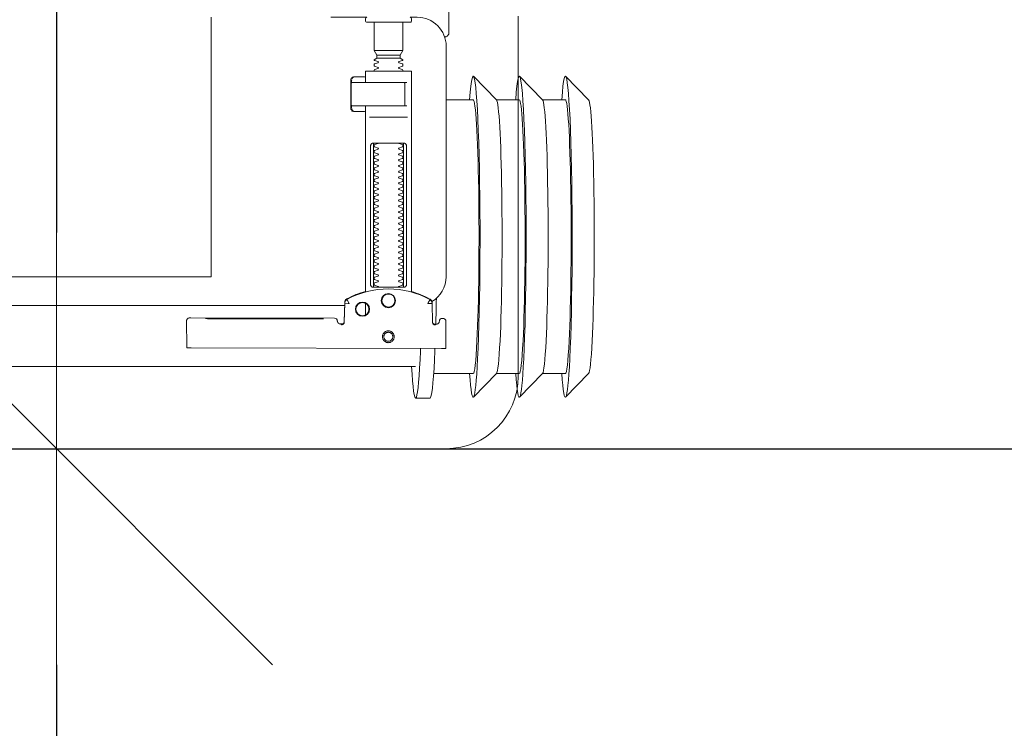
# Model space of a CAD drawing. Header units: millimetres. Extents: x 23192 to 177760, y -399809 to -79279.
# Tile 434 of 656: x 60900 to 60934, y -195425 to -195400. Entities that reach past the tile are written whole.
import ezdxf

# ---------------------------------------------------------------- set-up
doc = ezdxf.new("R2010")
doc.units = ezdxf.units.MM
doc.linetypes.add('HIDDEN2', pattern=[4.7625, 3.175, -1.5875])
doc.layers.get('0').update_dxf_attribs({"lineweight": 0})
for name, color, linetype, lineweight in [('!! 0_ Istn-sciany', 3, 'Continuous', 30), ('!! wymiary osi', 250, 'Continuous', 9), ('Dimension (ISO)', 7, 'Continuous', 25)]:
    doc.layers.add(name, color=color, linetype=linetype, lineweight=lineweight)
doc.layers.add('!! 2_WYBURZENIA DO REMONTU', color=7, linetype='Continuous', lineweight=0, true_color=0x4d4d4d, plot=False)
doc.layers.add('!!_@ wypos sanit nd', color=7, linetype='Continuous', lineweight=0, plot=False)
doc.styles.add('Note Text (ISO)', font='tahoma.ttf')
doc.styles.add('TXT', font='simplex.shx')
doc.dimstyles.new('Default (ISO)', dxfattribs={"dimscale": 5, "dimtxt": 5, "dimasz": 5, "dimexe": 3.175, "dimexo": 0, "dimgap": 0.762, "dimtad": 1, "dimdec": 0, "dimrnd": 1e-08, "dimzin": 0, "dimtxsty": 'Note Text (ISO)', "dimcen": 0.09, "dimdle": 10, "dimclrd": 256, "dimclre": 256, "dimclrt": 256, "dimazin": 0, "dimtfac": 0.70104, "dimtmove": 0, "dimatfit": 3, "dimfxl": 1, "dimtolj": 1, "dimtzin": 0, "dimlwd": -1, "dimlwe": -1, "dimarcsym": 0})
doc.dimstyles.new('DIM50', dxfattribs={"dimscale": 5, "dimtxt": 2.5, "dimasz": 1.5, "dimexe": 0, "dimexo": 0, "dimgap": 0.5, "dimtad": 1, "dimdec": 4, "dimrnd": 0.5, "dimdsep": 46, "dimtxsty": 'TXT', "dimblk1": 'TICK1', "dimblk2": 'TICK1', "dimsah": 1, "dimcen": 0, "dimse1": 1, "dimse2": 1, "dimclrd": 1, "dimclre": 7, "dimclrt": 9, "dimadec": 0, "dimazin": 0, "dimtfac": 1, "dimtdec": 4, "dimtmove": 2, "dimatfit": 3, "dimldrblk": 'TICK1', "dimfxl": 1, "dimtolj": 1, "dimarcsym": 0})

# ---------------------------------------------------------------- blocks, each defined once
blk = doc.blocks.new('A$C351F644B')
for p, q in [((22.5, 15), (22.5, 2.5)), ((20, 0), (-20, 0))]:
    blk.add_line(p, q)
blk.add_arc((20, 2.5), 2.5, 270, 0)
blk = doc.blocks.new('A$Cff2eaf8b')
for points in [[(-0.24945, 0.09108), (-0.24147, 0.09927)], [(-0.24136, 0.09113), (-0.23342, 0.09113), (-0.22548, 0.09927)], [(-0.22538, 0.09113), (-0.21743, 0.09113), (-0.2095, 0.09927)], [(-0.18941, 0.09963), (-0.19441, 0.09963)], [(-0.19567, 0.09113), (-0.20939, 0.09113)], [(-0.18941, 0.08863), (-0.04454, 0.08863), (-0.04035, 0.08853), (-0.03617, 0.08824), (-0.032, 0.08775), (-0.02786, 0.08707), (-0.02376, 0.08619), (-0.0197, 0.08513), (-0.0157, 0.08388), (-0.01176, 0.08244), (-0.00789, 0.08082), (-0.0041, 0.07902), (-0.0004, 0.07705), (0.0032, 0.0749), (0.0067, 0.0726), (0.01009, 0.07012), (0.01337, 0.0675)], [(-0.19839, 0.08237), (-0.11148, 0.08219)], [(-0.19594, 0.07411), (-0.19609, 0.07411), (-0.19639, 0.07411), (-0.19593, 0.07402), (-0.19578, 0.07396), (-0.19564, 0.07387), (-0.19551, 0.07376), (-0.1954, 0.07363), (-0.19532, 0.07349), (-0.19526, 0.07333), (-0.19523, 0.07317)], [(-0.16479, 0.06647), (-0.16466, 0.07302), (-0.16465, 0.07318), (-0.16461, 0.07333), (-0.16454, 0.07348), (-0.16445, 0.07361), (-0.16435, 0.07373), (-0.16422, 0.07383), (-0.16409, 0.07391), (-0.16394, 0.07396), (-0.16349, 0.07404), (-0.1638, 0.07405), (-0.16395, 0.07405)], [(-0.12195, 0.07209), (-0.15195, 0.07215)], [(-0.15195, 0.07205), (-0.12195, 0.07199)], [(-0.172, 0.07079), (-0.172, 0.06674)], [(0.16493, 0.0675), (-0.16477, 0.0675)], [(-0.172, 0.06279), (-0.172, -0.00182)], [(-0.1852, 0.06018), (-0.1852, 0.01218)], [(-0.1748, 0.01218), (-0.1748, 0.06018)], [(-0.11847, -0.0325), (-0.11847, 0.0575), (0.11153, 0.0575), (0.11153, -0.0325)], [(-0.17342, 0.00218), (-0.18659, 0.00218)], [(-0.172, 0.00012), (-0.17167, 0.00018), (-0.1682, 0.00018), (-0.1681, 0.00018), (-0.16799, 0.00016), (-0.16789, 0.00007), (-0.16779, 0.00006), (-0.16762, 0.00005), (-0.16752, 0.00005), (-0.16741, 0.00003), (-0.1673, -0.00004), (-0.16725, -0.00018), (-0.16725, -0.00044), (-0.16711, -0.00046), (-0.16701, -0.0005), (-0.16693, -0.00056), (-0.16688, -0.0007), (-0.16688, -0.01094), (-0.16692, -0.01107), (-0.16701, -0.01115), (-0.16725, -0.0112), (-0.16725, -0.01147), (-0.16728, -0.01157), (-0.16735, -0.01164), (-0.16746, -0.01168), (-0.16762, -0.01169), (-0.16775, -0.0117), (-0.16789, -0.01172), (-0.16797, -0.01179), (-0.16807, -0.01182), (-0.1682, -0.01182), (-0.17167, -0.01182), (-0.172, -0.01177)], [(-0.16829, 0.00017), (-0.16772, 0.00003), (-0.16738, -0.00042)], [(-0.18633, -0.00182), (-0.17526, -0.00182), (-0.17367, -0.00182)], [(-0.16723, -0.00083), (-0.16714, -0.00136), (-0.16713, -0.00163)], [(-0.24945, -0.00383), (-0.24147, -0.01202)], [(-0.24136, -0.00387), (-0.23342, -0.00387), (-0.22548, -0.01202)], [(-0.22538, -0.00387), (-0.21743, -0.00387), (-0.2095, -0.01202)], [(-0.2, -0.00387), (-0.20939, -0.00387)], [(-0.18633, -0.00982), (-0.18551, -0.00982), (-0.18567, -0.00972), (-0.1857, -0.00962)], [(-0.16713, -0.01002), (-0.16714, -0.01028), (-0.16723, -0.01081)], [(-0.16738, -0.01122), (-0.16772, -0.01167), (-0.16829, -0.01182)], [(-0.1841, -0.0183), (-0.1759, -0.0183)], [(-0.1759, -0.01936), (-0.1841, -0.01936)], [(-0.175, -0.02092), (-0.185, -0.02092)], [(-0.20099, -0.02721), (-0.20099, -0.0722)], [(-0.20001, -0.0258), (-0.19988, -0.02576), (-0.19976, -0.02573), (-0.19963, -0.02571), (-0.19948, -0.02571)]]:
    blk.add_lwpolyline(points)
for points in [[(-0.19989, 0.08236), (-0.19995, 0.07336, 0.009369), (-0.19994, 0.07293), (-0.19992, 0.07276), (-0.19986, 0.07259), (-0.19979, 0.07243), (-0.19968, 0.07229), (-0.19955, 0.07217), (-0.19941, 0.07208), (-0.19924, 0.07201), (-0.19908, 0.07197), (-0.19895, 0.07196), (-0.1988, 0.07196)], [(-0.16413, 0.07389), (-0.16324, 0.07389), (-0.16303, 0.07386), (-0.16283, 0.0738), (-0.16264, 0.07369), (-0.16249, 0.07354), (-0.16237, 0.07337), (-0.16228, 0.07317), (-0.16225, 0.07297, 0.002299), (-0.16224, 0.07285, 0.40455), (-0.16124, 0.07188), (-0.11145, 0.07178), (-0.11127, 0.07178), (-0.11111, 0.07178), (-0.111, 0.07178), (-0.11083, 0.07179), (-0.11065, 0.07183), (-0.11049, 0.0719), (-0.11033, 0.072), (-0.1102, 0.07212), (-0.11009, 0.07227), (-0.11001, 0.07243), (-0.10996, 0.07261), (-0.10995, 0.07279), (-0.10997, 0.08178), (-0.10998, 0.08217)], [(-0.19576, 0.07395), (-0.19665, 0.07395, 0.282591), (-0.19754, 0.0734), (-0.19758, 0.07331), (-0.19761, 0.0732), (-0.19763, 0.07311), (-0.19764, 0.07296, -0.415352), (-0.19865, 0.07196)], [(-0.19623, 0.07426), (-0.19588, 0.0742), (-0.19555, 0.07399), (-0.19533, 0.07367), (-0.19523, 0.07332), (-0.19513, 0.06676), (-0.19513, 0.0667, 0.265347), (-0.19435, 0.06544, 0.125711), (-0.17997, 0.06173, 0.125711), (-0.16558, 0.06538, 0.26954), (-0.1648, 0.06667), (-0.16467, 0.07322), (-0.16464, 0.07344), (-0.16456, 0.07365), (-0.16444, 0.07383), (-0.16428, 0.07399), (-0.1641, 0.0741), (-0.16389, 0.07417), (-0.16368, 0.0742)], [(-0.15993, -0.0325), (-0.17249, -0.0325, 0.405519), (-0.172, -0.032), (-0.172, -0.0313, 0.414214), (-0.1725, -0.0308), (-0.1875, -0.0308, 0.414214), (-0.188, -0.0313), (-0.188, -0.032, 0.405519), (-0.18751, -0.0325), (-0.19, -0.0325, -0.414214), (-0.2, -0.0225), (-0.2, 0.0575, -0.266001), (-0.19506, 0.06612)], [(-0.19513, 0.06651), (-0.19511, 0.06632), (-0.19509, 0.06622), (-0.19506, 0.06612), (-0.19503, 0.06602), (-0.19498, 0.06592), (-0.19493, 0.06582), (-0.19488, 0.06573), (-0.19482, 0.06564), (-0.19475, 0.06556), (-0.19468, 0.06548), (-0.1946, 0.06541), (-0.19452, 0.06535), (-0.19443, 0.06529), (-0.19434, 0.06524), (-0.19358, 0.06483), (-0.19281, 0.06445), (-0.19203, 0.0641), (-0.19125, 0.06376), (-0.19045, 0.06345), (-0.18964, 0.06316), (-0.18882, 0.06289), (-0.188, 0.06265), (-0.188, -0.01362, 0.414214), (-0.1878, -0.01382), (-0.17545, -0.01382), (-0.1722, -0.01382, 0.414214), (-0.172, -0.01362), (-0.172, -0.00982)], [(-0.172, 0.0626), (-0.17117, 0.06284), (-0.17034, 0.0631), (-0.16952, 0.06339), (-0.16872, 0.0637), (-0.16792, 0.06404), (-0.16713, 0.06439), (-0.16635, 0.06477), (-0.16558, 0.06518), (-0.16557, 0.06518, 0.269546), (-0.16479, 0.06647)], [(-0.18353, 0.01118, 0.182836), (-0.18364, 0.01127), (-0.18485, 0.01168, 0.050055), (-0.185, 0.01194), (-0.185, 0.01222, 0.050055), (-0.18485, 0.01248), (-0.18364, 0.01289, 0.719897), (-0.18364, 0.01327), (-0.18485, 0.01368, 0.050055), (-0.185, 0.01394), (-0.185, 0.01422, 0.050055), (-0.18485, 0.01448), (-0.18364, 0.01489, 0.719897), (-0.18364, 0.01527), (-0.18485, 0.01568, 0.050055), (-0.185, 0.01594), (-0.185, 0.01622, 0.050055), (-0.18485, 0.01648), (-0.18364, 0.01689, 0.719897), (-0.18364, 0.01727), (-0.18485, 0.01768, 0.050055), (-0.185, 0.01794), (-0.185, 0.01822, 0.050055), (-0.18485, 0.01848), (-0.18364, 0.01889, 0.719897), (-0.18364, 0.01927), (-0.18485, 0.01968, 0.050055), (-0.185, 0.01994), (-0.185, 0.02022, 0.050055), (-0.18485, 0.02048), (-0.18364, 0.02089, 0.719897), (-0.18364, 0.02127), (-0.18485, 0.02168, 0.050055), (-0.185, 0.02194), (-0.185, 0.02222, 0.050055), (-0.18485, 0.02248), (-0.18364, 0.02289, 0.719897), (-0.18364, 0.02327), (-0.18485, 0.02368, 0.050055), (-0.185, 0.02394), (-0.185, 0.02422, 0.050055), (-0.18485, 0.02448), (-0.18364, 0.02489, 0.719897), (-0.18364, 0.02527), (-0.18485, 0.02568, 0.050055), (-0.185, 0.02594), (-0.185, 0.02622, 0.050055), (-0.18485, 0.02648), (-0.18364, 0.02689, 0.719897), (-0.18364, 0.02727), (-0.18485, 0.02768, 0.050055), (-0.185, 0.02794), (-0.185, 0.02822, 0.050055), (-0.18485, 0.02848), (-0.18364, 0.02889, 0.719897), (-0.18364, 0.02927), (-0.18485, 0.02968, 0.050055), (-0.185, 0.02994), (-0.185, 0.03022, 0.050055), (-0.18485, 0.03048), (-0.18364, 0.03089, 0.719897), (-0.18364, 0.03127), (-0.18485, 0.03168, 0.050055), (-0.185, 0.03194), (-0.185, 0.03222, 0.050055), (-0.18485, 0.03248), (-0.18364, 0.03289, 0.719897), (-0.18364, 0.03327), (-0.18485, 0.03368, 0.050055), (-0.185, 0.03394), (-0.185, 0.03422, 0.050055), (-0.18485, 0.03448), (-0.18364, 0.03489, 0.719897), (-0.18364, 0.03527), (-0.18485, 0.03568, 0.050055), (-0.185, 0.03594), (-0.185, 0.03622, 0.050055), (-0.18485, 0.03648), (-0.18364, 0.03689, 0.719897), (-0.18364, 0.03727), (-0.18485, 0.03768, 0.050055), (-0.185, 0.03794), (-0.185, 0.03822, 0.050055), (-0.18485, 0.03848), (-0.18364, 0.03889, 0.719897), (-0.18364, 0.03927), (-0.18485, 0.03968, 0.050055), (-0.185, 0.03994), (-0.185, 0.04022, 0.050055), (-0.18485, 0.04048), (-0.18364, 0.04089, 0.719897), (-0.18364, 0.04127), (-0.18485, 0.04168, 0.050055), (-0.185, 0.04194), (-0.185, 0.04222, 0.050055), (-0.18485, 0.04248), (-0.18364, 0.04289, 0.719897), (-0.18364, 0.04327), (-0.18485, 0.04368, 0.050055), (-0.185, 0.04394), (-0.185, 0.04422, 0.050055), (-0.18485, 0.04448), (-0.18364, 0.04489, 0.719897), (-0.18364, 0.04527), (-0.18485, 0.04568, 0.050055), (-0.185, 0.04594), (-0.185, 0.04622, 0.050055), (-0.18485, 0.04648), (-0.18364, 0.04689, 0.719897), (-0.18364, 0.04727), (-0.18485, 0.04768, 0.050055), (-0.185, 0.04794), (-0.185, 0.04822, 0.050055), (-0.18485, 0.04848), (-0.18364, 0.04889, 0.719897), (-0.18364, 0.04927), (-0.18485, 0.04968, 0.050055), (-0.185, 0.04994), (-0.185, 0.05022, 0.050055), (-0.18485, 0.05048), (-0.18364, 0.05089, 0.719897), (-0.18364, 0.05127), (-0.18485, 0.05168, 0.050055), (-0.185, 0.05194), (-0.185, 0.05222, 0.050055), (-0.18485, 0.05248), (-0.18364, 0.05289, 0.719897), (-0.18364, 0.05327), (-0.18485, 0.05368, 0.050055), (-0.185, 0.05394), (-0.185, 0.05422, 0.050055), (-0.18485, 0.05448), (-0.18364, 0.05489, 0.719897), (-0.18364, 0.05527), (-0.18485, 0.05568, 0.050055), (-0.185, 0.05594), (-0.185, 0.05622, 0.050055), (-0.18485, 0.05648), (-0.18364, 0.05689, 0.719897), (-0.18364, 0.05727), (-0.18485, 0.05768, 0.050055), (-0.185, 0.05794), (-0.185, 0.05822, 0.050055), (-0.18485, 0.05848), (-0.18364, 0.05889, 0.719897), (-0.18364, 0.05927), (-0.18485, 0.05968, 0.050055), (-0.185, 0.05994), (-0.185, 0.06022, 0.050055), (-0.18485, 0.06048), (-0.18364, 0.06089, 0.474594), (-0.18353, 0.06118)], [(-0.17647, 0.06118, 0.474594), (-0.17636, 0.06089), (-0.17515, 0.06048, 0.050055), (-0.175, 0.06022), (-0.175, 0.05994, 0.050055), (-0.17515, 0.05968), (-0.17636, 0.05927, 0.719897), (-0.17636, 0.05889), (-0.17515, 0.05848, 0.050055), (-0.175, 0.05822), (-0.175, 0.05794, 0.050055), (-0.17515, 0.05768), (-0.17636, 0.05727, 0.719897), (-0.17636, 0.05689), (-0.17515, 0.05648, 0.050055), (-0.175, 0.05622), (-0.175, 0.05594, 0.050055), (-0.17515, 0.05568), (-0.17636, 0.05527, 0.719897), (-0.17636, 0.05489), (-0.17515, 0.05448, 0.050055), (-0.175, 0.05422), (-0.175, 0.05394, 0.050055), (-0.17515, 0.05368), (-0.17636, 0.05327, 0.719897), (-0.17636, 0.05289), (-0.17515, 0.05248, 0.050055), (-0.175, 0.05222), (-0.175, 0.05194, 0.050055), (-0.17515, 0.05168), (-0.17636, 0.05127, 0.719897), (-0.17636, 0.05089), (-0.17515, 0.05048, 0.050055), (-0.175, 0.05022), (-0.175, 0.04994, 0.050055), (-0.17515, 0.04968), (-0.17636, 0.04927, 0.719897), (-0.17636, 0.04889), (-0.17515, 0.04848, 0.050055), (-0.175, 0.04822), (-0.175, 0.04794, 0.050055), (-0.17515, 0.04768), (-0.17636, 0.04727, 0.719897), (-0.17636, 0.04689), (-0.17515, 0.04648, 0.050055), (-0.175, 0.04622), (-0.175, 0.04594, 0.050055), (-0.17515, 0.04568), (-0.17636, 0.04527, 0.719897), (-0.17636, 0.04489), (-0.17515, 0.04448, 0.050055), (-0.175, 0.04422), (-0.175, 0.04394, 0.050055), (-0.17515, 0.04368), (-0.17636, 0.04327, 0.719897), (-0.17636, 0.04289), (-0.17515, 0.04248, 0.050055), (-0.175, 0.04222), (-0.175, 0.04194, 0.050055), (-0.17515, 0.04168), (-0.17636, 0.04127, 0.719897), (-0.17636, 0.04089), (-0.17515, 0.04048, 0.050055), (-0.175, 0.04022), (-0.175, 0.03994, 0.050055), (-0.17515, 0.03968), (-0.17636, 0.03927, 0.719897), (-0.17636, 0.03889), (-0.17515, 0.03848, 0.050055), (-0.175, 0.03822), (-0.175, 0.03794, 0.050055), (-0.17515, 0.03768), (-0.17636, 0.03727, 0.719897), (-0.17636, 0.03689), (-0.17515, 0.03648, 0.050055), (-0.175, 0.03622), (-0.175, 0.03594, 0.050055), (-0.17515, 0.03568), (-0.17636, 0.03527, 0.719897), (-0.17636, 0.03489), (-0.17515, 0.03448, 0.050055), (-0.175, 0.03422), (-0.175, 0.03394, 0.050055), (-0.17515, 0.03368), (-0.17636, 0.03327, 0.719897), (-0.17636, 0.03289), (-0.17515, 0.03248, 0.050055), (-0.175, 0.03222), (-0.175, 0.03194, 0.050055), (-0.17515, 0.03168), (-0.17636, 0.03127, 0.719897), (-0.17636, 0.03089), (-0.17515, 0.03048, 0.050055), (-0.175, 0.03022), (-0.175, 0.02994, 0.050055), (-0.17515, 0.02968), (-0.17636, 0.02927, 0.719897), (-0.17636, 0.02889), (-0.17515, 0.02848, 0.050055), (-0.175, 0.02822), (-0.175, 0.02794, 0.050055), (-0.17515, 0.02768), (-0.17636, 0.02727, 0.719897), (-0.17636, 0.02689), (-0.17515, 0.02648, 0.050055), (-0.175, 0.02622), (-0.175, 0.02594, 0.050055), (-0.17515, 0.02568), (-0.17636, 0.02527, 0.719897), (-0.17636, 0.02489), (-0.17515, 0.02448, 0.050055), (-0.175, 0.02422), (-0.175, 0.02394, 0.050055), (-0.17515, 0.02368), (-0.17636, 0.02327, 0.719897), (-0.17636, 0.02289), (-0.17515, 0.02248, 0.050055), (-0.175, 0.02222), (-0.175, 0.02194, 0.050055), (-0.17515, 0.02168), (-0.17636, 0.02127, 0.719897), (-0.17636, 0.02089), (-0.17515, 0.02048, 0.050055), (-0.175, 0.02022), (-0.175, 0.01994, 0.050055), (-0.17515, 0.01968), (-0.17636, 0.01927, 0.719897), (-0.17636, 0.01889), (-0.17515, 0.01848, 0.050055), (-0.175, 0.01822), (-0.175, 0.01794, 0.050055), (-0.17515, 0.01768), (-0.17636, 0.01727, 0.719897), (-0.17636, 0.01689), (-0.17515, 0.01648, 0.050055), (-0.175, 0.01622), (-0.175, 0.01594, 0.050055), (-0.17515, 0.01568), (-0.17636, 0.01527, 0.719897), (-0.17636, 0.01489), (-0.17515, 0.01448, 0.050055), (-0.175, 0.01422), (-0.175, 0.01394, 0.050055), (-0.17515, 0.01368), (-0.17636, 0.01327, 0.719897), (-0.17636, 0.01289), (-0.17515, 0.01248, 0.050055), (-0.175, 0.01222), (-0.175, 0.01194, 0.050055), (-0.17515, 0.01168), (-0.17636, 0.01127, 0.182836), (-0.17647, 0.01118)], [(-0.1857, -0.00202), (-0.1857, -0.00962), (-0.1857, -0.00202), (-0.18567, -0.00192), (-0.18559, -0.00184), (-0.17696, -0.00182), (-0.16725, -0.00182, -0.414214), (-0.16705, -0.00202), (-0.16705, -0.00962, -0.414214), (-0.16725, -0.00982), (-0.18543, -0.00982), (-0.18553, -0.00978), (-0.1856, -0.00962)], [(-0.185, -0.01382), (-0.185, -0.01406, -0.050055), (-0.18485, -0.01432), (-0.18364, -0.01473, -0.719897), (-0.18364, -0.01511), (-0.18485, -0.01552, -0.050055), (-0.185, -0.01578), (-0.185, -0.01606, -0.050055), (-0.18485, -0.01632), (-0.18364, -0.01673, -0.719897), (-0.18364, -0.01711), (-0.18485, -0.01752, -0.050055), (-0.185, -0.01778), (-0.1841, -0.0183), (-0.1841, -0.01936), (-0.185, -0.02092), (-0.185, -0.0308)], [(-0.175, -0.01382), (-0.175, -0.01406, 0.050055), (-0.17515, -0.01432), (-0.17636, -0.01473, 0.719897), (-0.17636, -0.01511), (-0.17515, -0.01552, 0.050055), (-0.175, -0.01578), (-0.175, -0.01606, 0.050055), (-0.17515, -0.01632), (-0.17636, -0.01673, 0.719897), (-0.17636, -0.01711), (-0.17515, -0.01752, 0.050055), (-0.175, -0.01778), (-0.1759, -0.0183), (-0.1759, -0.01936), (-0.175, -0.02092), (-0.175, -0.0308)], [(-0.20011, -0.02584, 0.091301), (-0.20056, -0.02614, 0.198909), (-0.20099, -0.02721)], [(-0.19945, -0.02578, 0.170835), (-0.20011, -0.02584)]]:
    blk.add_lwpolyline(points, format="xyb")
for points in [[(-0.17994, 0.08038), (-0.17974, 0.08037), (-0.17954, 0.08034), (-0.17935, 0.08029), (-0.17916, 0.08022), (-0.17897, 0.08013), (-0.1788, 0.08003), (-0.17864, 0.07991), (-0.17849, 0.07978), (-0.17836, 0.07963), (-0.17824, 0.07947), (-0.17814, 0.07929), (-0.17805, 0.07911), (-0.17798, 0.07892), (-0.17793, 0.07873), (-0.17791, 0.07853), (-0.1779, 0.07833), (-0.17791, 0.07813), (-0.17794, 0.07793), (-0.17799, 0.07773), (-0.17805, 0.07754), (-0.17814, 0.07736), (-0.17824, 0.07719), (-0.17836, 0.07703), (-0.1785, 0.07688), (-0.17865, 0.07675), (-0.17881, 0.07663), (-0.17898, 0.07652), (-0.17916, 0.07644), (-0.17935, 0.07637), (-0.17955, 0.07632), (-0.17975, 0.07629), (-0.17995, 0.07628), (-0.18015, 0.07629), (-0.18035, 0.07632), (-0.18054, 0.07637), (-0.18073, 0.07644), (-0.18091, 0.07653), (-0.18109, 0.07663), (-0.18125, 0.07675), (-0.18139, 0.07689), (-0.18153, 0.07704), (-0.18165, 0.0772), (-0.18175, 0.07737), (-0.18184, 0.07755), (-0.1819, 0.07774), (-0.18195, 0.07794), (-0.18198, 0.07813), (-0.18199, 0.07834), (-0.18198, 0.07854), (-0.18195, 0.07873), (-0.1819, 0.07893), (-0.18183, 0.07912), (-0.18175, 0.0793), (-0.18164, 0.07947), (-0.18152, 0.07963), (-0.18139, 0.07978), (-0.18124, 0.07992), (-0.18108, 0.08004), (-0.18091, 0.08014), (-0.18072, 0.08022), (-0.18053, 0.08029), (-0.18034, 0.08034), (-0.18014, 0.08037)], [(-0.17994, 0.07987), (-0.17979, 0.07987), (-0.17964, 0.07984), (-0.17949, 0.07981), (-0.17935, 0.07976), (-0.17921, 0.07969), (-0.17908, 0.07961), (-0.17896, 0.07952), (-0.17885, 0.07942), (-0.17874, 0.07931), (-0.17865, 0.07918), (-0.17858, 0.07905), (-0.17851, 0.07892), (-0.17846, 0.07877), (-0.17842, 0.07862), (-0.1784, 0.07847), (-0.17839, 0.07832), (-0.1784, 0.07817), (-0.17842, 0.07802), (-0.17846, 0.07787), (-0.17851, 0.07773), (-0.17858, 0.07759), (-0.17866, 0.07746), (-0.17875, 0.07734), (-0.17885, 0.07723), (-0.17896, 0.07712), (-0.17909, 0.07703), (-0.17922, 0.07696), (-0.17935, 0.07689), (-0.1795, 0.07684), (-0.17964, 0.0768), (-0.1798, 0.07678), (-0.17995, 0.07677), (-0.1801, 0.07678), (-0.18025, 0.07681), (-0.1804, 0.07684), (-0.18054, 0.07689), (-0.18068, 0.07696), (-0.18081, 0.07704), (-0.18093, 0.07713), (-0.18104, 0.07723), (-0.18114, 0.07734), (-0.18123, 0.07747), (-0.18131, 0.0776), (-0.18138, 0.07773), (-0.18143, 0.07788), (-0.18146, 0.07803), (-0.18149, 0.07818), (-0.18149, 0.07833), (-0.18149, 0.07848), (-0.18146, 0.07863), (-0.18143, 0.07878), (-0.18137, 0.07892), (-0.18131, 0.07906), (-0.18123, 0.07919), (-0.18114, 0.07931), (-0.18104, 0.07942), (-0.18092, 0.07952), (-0.1808, 0.07962), (-0.18067, 0.07969), (-0.18053, 0.07976), (-0.18039, 0.07981), (-0.18024, 0.07985), (-0.18009, 0.07987)], [(-0.17471, 0.06118), (-0.17462, 0.06118), (-0.17454, 0.06117), (-0.17445, 0.06115), (-0.17437, 0.06113), (-0.17428, 0.06109), (-0.1742, 0.06105), (-0.17413, 0.061), (-0.17406, 0.06095), (-0.174, 0.06088), (-0.17394, 0.06081), (-0.17389, 0.06072), (-0.17384, 0.06062), (-0.17381, 0.06052), (-0.17378, 0.06041), (-0.17376, 0.06029), (-0.17376, 0.06018), (-0.17376, 0.01218), (-0.17376, 0.01206), (-0.17378, 0.01195), (-0.17381, 0.01184), (-0.17384, 0.01173), (-0.17389, 0.01164), (-0.17394, 0.01155), (-0.174, 0.01148), (-0.17406, 0.01141), (-0.17413, 0.01135), (-0.1742, 0.01131), (-0.17428, 0.01126), (-0.17437, 0.01123), (-0.17445, 0.01121), (-0.17454, 0.01119), (-0.17462, 0.01118), (-0.17471, 0.01118), (-0.18529, 0.01118), (-0.18538, 0.01118), (-0.18547, 0.01119), (-0.18555, 0.01121), (-0.18564, 0.01123), (-0.18572, 0.01126), (-0.1858, 0.01131), (-0.18587, 0.01135), (-0.18594, 0.01141), (-0.18601, 0.01148), (-0.18606, 0.01155), (-0.18612, 0.01164), (-0.18616, 0.01173), (-0.1862, 0.01184), (-0.18623, 0.01195), (-0.18624, 0.01206), (-0.18625, 0.01218), (-0.18625, 0.06018), (-0.18624, 0.06029), (-0.18623, 0.06041), (-0.1862, 0.06052), (-0.18616, 0.06062), (-0.18612, 0.06072), (-0.18606, 0.06081), (-0.18601, 0.06088), (-0.18594, 0.06095), (-0.18587, 0.061), (-0.1858, 0.06105), (-0.18572, 0.06109), (-0.18564, 0.06113), (-0.18555, 0.06115), (-0.18547, 0.06117), (-0.18538, 0.06118), (-0.18529, 0.06118)]]:
    blk.add_lwpolyline(points, close=True)
for points in [[(-0.19436, 0.06548), (-0.19435, 0.06548), (-0.19435, 0.06548), (-0.19435, 0.06548), (-0.19435, 0.06548), (-0.19435, 0.06548), (-0.19435, 0.06548), (-0.19435, 0.06548), (-0.19435, 0.06548), (-0.19435, 0.06548), (-0.19435, 0.06548), (-0.19435, 0.06548), (-0.19435, 0.06548), (-0.19435, 0.06548), (-0.19435, 0.06548), (-0.19435, 0.06548), (-0.19435, 0.06548), (-0.19435, 0.06548), (-0.19435, 0.06548), (-0.19435, 0.06549), (-0.19435, 0.06549), (-0.19435, 0.06549), (-0.19435, 0.06549), (-0.19435, 0.06549), (-0.19435, 0.06549), (-0.19435, 0.0655), (-0.19435, 0.0655), (-0.19434, 0.0655), (-0.19434, 0.06551), (-0.19434, 0.06551), (-0.19434, 0.06552), (-0.19433, 0.06552), (-0.19433, 0.06553), (-0.19433, 0.06553), (-0.19433, 0.06554), (-0.19432, 0.06554), (-0.19432, 0.06555), (-0.19432, 0.06555), (-0.19432, 0.06556), (-0.19431, 0.06556), (-0.19431, 0.06557), (-0.19431, 0.06558), (-0.1943, 0.06558), (-0.1943, 0.06559), (-0.19429, 0.0656), (-0.19429, 0.06561), (-0.19429, 0.06561), (-0.19428, 0.06562), (-0.19428, 0.06563), (-0.19427, 0.06564), (-0.19427, 0.06565), (-0.19426, 0.06566), (-0.19426, 0.06566), (-0.19425, 0.06567), (-0.19425, 0.06568), (-0.19424, 0.06569), (-0.19424, 0.0657), (-0.19423, 0.06571), (-0.19423, 0.06572), (-0.19422, 0.06573), (-0.19422, 0.06574), (-0.19421, 0.06575), (-0.1942, 0.06576), (-0.1942, 0.06578), (-0.19419, 0.06579), (-0.19419, 0.0658), (-0.19418, 0.06581), (-0.19417, 0.06582), (-0.19417, 0.06583), (-0.19416, 0.06585), (-0.19415, 0.06586), (-0.19414, 0.06588), (-0.19413, 0.06591), (-0.19411, 0.06594), (-0.1941, 0.06596), (-0.19408, 0.06599), (-0.19407, 0.06602), (-0.19405, 0.06605), (-0.19395, 0.06623), (-0.19393, 0.06626), (-0.1939, 0.06633), (-0.19388, 0.06636), (-0.19386, 0.0664), (-0.19384, 0.06643), (-0.19382, 0.06646), (-0.1938, 0.0665), (-0.19378, 0.06653), (-0.19377, 0.06657), (-0.19376, 0.06659), (-0.19375, 0.0666), (-0.19375, 0.0666), (-0.19374, 0.06662), (-0.19373, 0.06663), (-0.19372, 0.06664), (-0.19372, 0.06665), (-0.19371, 0.06666), (-0.19371, 0.06667), (-0.19371, 0.06667), (-0.1937, 0.06668), (-0.1937, 0.06668), (-0.1937, 0.06668), (-0.1937, 0.06669), (-0.1937, 0.06669), (-0.1937, 0.0667), (-0.19369, 0.06671), (-0.19369, 0.06671), (-0.19369, 0.06672), (-0.19368, 0.06672), (-0.19368, 0.06672), (-0.19368, 0.06673), (-0.19367, 0.06673), (-0.19367, 0.06674), (-0.19367, 0.06674), (-0.19366, 0.06674), (-0.19365, 0.06675), (-0.19365, 0.06675), (-0.19364, 0.06676), (-0.19364, 0.06676), (-0.19364, 0.06676), (-0.19364, 0.06677), (-0.19363, 0.06677), (-0.19363, 0.06678), (-0.19363, 0.06678), (-0.19363, 0.06678), (-0.19363, 0.06679), (-0.19363, 0.06679), (-0.19363, 0.0668), (-0.19363, 0.0668), (-0.19363, 0.06681), (-0.19364, 0.06681), (-0.19364, 0.06681), (-0.19364, 0.06682), (-0.19364, 0.06682), (-0.19364, 0.06682), (-0.19365, 0.06682), (-0.19365, 0.06682), (-0.19365, 0.06682), (-0.19365, 0.06682), (-0.19365, 0.06682), (-0.19366, 0.06682), (-0.19366, 0.06682), (-0.19366, 0.06682), (-0.19366, 0.06682), (-0.19366, 0.06682), (-0.19367, 0.06682), (-0.19367, 0.06682), (-0.19367, 0.06682), (-0.19367, 0.06682), (-0.19367, 0.06682), (-0.19368, 0.06682), (-0.19368, 0.06682), (-0.19369, 0.06682), (-0.19369, 0.06682), (-0.19369, 0.06681), (-0.1937, 0.06681), (-0.1937, 0.06681), (-0.19371, 0.06681), (-0.19371, 0.06681), (-0.19371, 0.06681), (-0.19371, 0.06681), (-0.19372, 0.0668), (-0.19372, 0.0668), (-0.19373, 0.0668), (-0.19373, 0.0668), (-0.19374, 0.0668), (-0.19374, 0.0668), (-0.19374, 0.0668), (-0.19375, 0.0668), (-0.19375, 0.06681), (-0.19376, 0.06681), (-0.19376, 0.06681), (-0.19377, 0.06681), (-0.19377, 0.06681), (-0.19377, 0.06681), (-0.19377, 0.06681), (-0.19378, 0.06681), (-0.19378, 0.06681), (-0.19378, 0.06681), (-0.19378, 0.06681), (-0.19379, 0.06681), (-0.19379, 0.06681), (-0.19379, 0.06681), (-0.19379, 0.06681), (-0.1938, 0.06681), (-0.1938, 0.06681), (-0.19381, 0.06681), (-0.19381, 0.06681), (-0.19382, 0.06681), (-0.19383, 0.06681), (-0.19383, 0.06681), (-0.19384, 0.06681), (-0.19385, 0.06681), (-0.19385, 0.06681), (-0.19386, 0.06681), (-0.19387, 0.06681), (-0.19388, 0.06681), (-0.19389, 0.06681), (-0.19389, 0.0668), (-0.1939, 0.0668), (-0.19391, 0.0668), (-0.19392, 0.0668), (-0.19397, 0.0668), (-0.19398, 0.0668), (-0.19399, 0.0668), (-0.194, 0.0668), (-0.19401, 0.0668), (-0.19402, 0.0668), (-0.19403, 0.0668), (-0.19405, 0.0668), (-0.19406, 0.0668), (-0.19407, 0.0668), (-0.19408, 0.0668), (-0.19409, 0.0668), (-0.1941, 0.0668), (-0.19412, 0.0668), (-0.19417, 0.0668), (-0.19419, 0.0668), (-0.19421, 0.0668), (-0.19424, 0.0668), (-0.19426, 0.0668), (-0.19429, 0.0668), (-0.19431, 0.0668), (-0.19433, 0.0668), (-0.19436, 0.0668), (-0.19438, 0.06679), (-0.19455, 0.06679), (-0.19457, 0.06679), (-0.19459, 0.06679), (-0.19461, 0.06679), (-0.19463, 0.06679), (-0.19464, 0.06679), (-0.19465, 0.06679), (-0.19466, 0.06679), (-0.19467, 0.06679), (-0.19468, 0.06679), (-0.19469, 0.06679), (-0.1947, 0.06679), (-0.19471, 0.06679), (-0.19472, 0.06679), (-0.19473, 0.06679), (-0.19474, 0.06679), (-0.19474, 0.06679), (-0.19475, 0.06679), (-0.19476, 0.06679), (-0.19477, 0.06679), (-0.19478, 0.06679), (-0.19479, 0.06679), (-0.1948, 0.06679), (-0.1948, 0.06679), (-0.19481, 0.06679), (-0.19482, 0.06678), (-0.19483, 0.06678), (-0.19484, 0.06678), (-0.19484, 0.06678), (-0.19485, 0.06678), (-0.19486, 0.06678), (-0.19487, 0.06678), (-0.19487, 0.06678), (-0.19488, 0.06678), (-0.19489, 0.06678), (-0.1949, 0.06678), (-0.1949, 0.06678), (-0.19491, 0.06678), (-0.19492, 0.06678), (-0.19492, 0.06678), (-0.19493, 0.06678), (-0.19494, 0.06678), (-0.19494, 0.06678), (-0.19495, 0.06678), (-0.19496, 0.06678), (-0.19496, 0.06678), (-0.19497, 0.06678), (-0.19499, 0.06678), (-0.19499, 0.06678), (-0.195, 0.06678), (-0.195, 0.06678), (-0.19501, 0.06678), (-0.19501, 0.06678), (-0.19502, 0.06678), (-0.19502, 0.06678), (-0.19503, 0.06678), (-0.19503, 0.06678), (-0.19504, 0.06678), (-0.19504, 0.06678), (-0.19505, 0.06678), (-0.19505, 0.06678), (-0.19505, 0.06678), (-0.19506, 0.06678), (-0.19506, 0.06678), (-0.19507, 0.06678), (-0.19507, 0.06678), (-0.19507, 0.06678), (-0.19508, 0.06678), (-0.19508, 0.06678), (-0.19508, 0.06678), (-0.19509, 0.06678), (-0.19509, 0.06678), (-0.19509, 0.06678), (-0.1951, 0.06678), (-0.1951, 0.06678), (-0.1951, 0.06678), (-0.19511, 0.06678), (-0.19511, 0.06678), (-0.19511, 0.06678), (-0.19511, 0.06678), (-0.19511, 0.06678), (-0.19512, 0.06678), (-0.19512, 0.06678), (-0.19512, 0.06678), (-0.19512, 0.06678), (-0.19512, 0.06678), (-0.19512, 0.06678), (-0.19513, 0.06678), (-0.19513, 0.06677), (-0.19513, 0.06677), (-0.19513, 0.06677), (-0.19513, 0.06677), (-0.19513, 0.06677), (-0.19513, 0.06677), (-0.19513, 0.06677), (-0.19513, 0.06677), (-0.19513, 0.06677), (-0.19513, 0.06677), (-0.19513, 0.06677), (-0.19513, 0.06677), (-0.19513, 0.06677), (-0.19513, 0.06677), (-0.19513, 0.06677), (-0.19513, 0.06678), (-0.19513, 0.06678), (-0.19513, 0.06678), (-0.19513, 0.06678), (-0.19513, 0.06678), (-0.19513, 0.06678), (-0.19513, 0.06678), (-0.19513, 0.06678), (-0.19513, 0.06678), (-0.19513, 0.06678), (-0.19513, 0.06678), (-0.19513, 0.06678), (-0.19513, 0.06678), (-0.19513, 0.06678), (-0.19513, 0.06678), (-0.19513, 0.06677), (-0.19513, 0.06677, 0.269547)], [(-0.1648, 0.06671), (-0.16481, 0.06671), (-0.16485, 0.06672), (-0.16497, 0.06672), (-0.16603, 0.06675), (-0.16612, 0.06675), (-0.16616, 0.06675), (-0.1662, 0.06675), (-0.16623, 0.06676), (-0.16627, 0.06677), (-0.1663, 0.06675), (-0.1663, 0.06672), (-0.16628, 0.0667), (-0.16625, 0.06667), (-0.16623, 0.06663), (-0.16622, 0.0666), (-0.1662, 0.06657), (-0.16561, 0.06549), (-0.1656, 0.06545), (-0.16558, 0.06542, 0.269546)]]:
    blk.add_lwpolyline(points, format="xyb", close=True)
for centre, radius in [((-0.17096, 0.06877), 0.00247), ((-0.17096, 0.06877), 0.00227), ((-0.17997, 0.06579), 0.00247), ((-0.17997, 0.06579), 0.00227)]:
    blk.add_circle(centre, radius)
for centre, major_axis, ratio, start_param, end_param in [((-0.24136, 0.04363), (0, 0.0557), 0.04256, 5.733752, 6.988802), ((-0.22538, 0.04363), (0, 0.0557), 0.04256, 5.733752, 6.988802), ((-0.20939, 0.04363), (0, 0.0557), 0.04256, 5.733752, 6.988802), ((-0.18941, 0.04363), (0, 0.056), 0.04256, 5.645661, 6.988802), ((-0.19441, 0.04363), (0, 0.056), 0.04256, 0, 0.705617), ((-0.24936, 0.04363), (0, 0.0475), 0.04256, 0.043665, 0.705617), ((-0.24136, 0.04363), (0, 0.0475), 0.04256, 0, 0.705617), ((-0.23337, 0.04363), (0, 0.0475), 0.04256, 0.043665, 0.705617), ((-0.22538, 0.04363), (0, 0.0475), 0.04256, 0, 0.705617), ((-0.21739, 0.04363), (0, 0.0475), 0.04256, 0.043665, 0.705617), ((-0.20939, 0.04363), (0, 0.0475), 0.04256, 0, 0.705617), ((-0.24136, 0.04363), (0, 0.0557), 0.04256, 0.705617, 3.691026), ((-0.22538, 0.04363), (0, 0.0557), 0.04256, 0.705617, 3.691026), ((-0.20939, 0.04363), (0, 0.0557), 0.04256, 0.705617, 3.691026), ((-0.19441, 0.04363), (0, 0.056), 0.04256, 0.705617, 0.806963), ((-0.18941, 0.04363), (0, 0.056), 0.04256, 0.705617, 0.807212), ((-0.19839, 0.08235), (-0.0015, 0), 0.008726, 4.712674, 6.283151), ((-0.11148, 0.08218), (-0.0015, 0), 0.008726, 3.141878, 4.712682), ((-0.24936, 0.04363), (0, 0.0475), 0.04256, 0.705617, 3.097928), ((-0.24136, 0.04363), (0, 0.0475), 0.04256, 0.705617, 3.141593), ((-0.23337, 0.04363), (0, 0.0475), 0.04256, 0.705617, 3.097928), ((-0.22538, 0.04363), (0, 0.0475), 0.04256, 0.705617, 3.141593), ((-0.21739, 0.04363), (0, 0.0475), 0.04256, 0.705617, 3.097928), ((-0.20939, 0.04363), (0, 0.0475), 0.04256, 0.705617, 3.141593), ((-0.19879, 0.07296), (-0.000011, -0.001), 0.706875, 0, 0.012337), ((-0.19844, 0.07196), (-0.000501, 0.000001), 0.008726, 0.786107, 1.14947), ((-0.19864, 0.07296), (-0.000006, -0.001), 0.408573, 0, 0.00956), ((-0.19664, 0.07495), (-0.000002, -0.001), 0.000289, 6.274459, 6.283185), ((-0.19441, 0.04363), (0, 0.056), 0.04256, 0.998527, 1.179108), ((-0.16324, 0.07489), (-0.000002, -0.001), 0.000289, 6.274459, 6.283185), ((-0.15195, 0.0721), (0.0055, -0.00001), 0.008726, 1.571085, 4.712678), ((-0.12195, 0.07204), (0.0055, -0.00001), 0.008726, 4.712678, 7.854271), ((-0.19463, 0.06658), (-0.0005, -0.000008), 0.017454, 0, 0.000137), ((-0.1653, 0.06668), (0.0005, -0.00001), 0.000006, 6.282744, 6.283185), ((-0.1852, 0.06018), (0, 0.001), 0.000289, 4.712389, 6.283185), ((-0.1748, 0.06018), (0, -0.001), 0.000289, 1.570796, 3.141593), ((-0.1852, 0.01218), (0, -0.001), 0.000289, 0, 1.570796), ((-0.1748, 0.01218), (0, -0.001), 0.000289, 0, 1.570796), ((-0.16763, -0.00015), (0.000004, 0.0002), 0.133184, 0.00502, 0.005026), ((-0.16723, -0.00065), (0.000013, 0.0002), 0.223, 0.006306, 0.006351), ((-0.16763, -0.01149), (0.000004, -0.0002), 0.133184, 6.278107, 6.278112), ((-0.16723, -0.011), (0.000013, -0.0002), 0.223, 6.276731, 6.276777)]:
    blk.add_ellipse(centre, major_axis=major_axis, ratio=ratio, start_param=start_param, end_param=end_param)
blk = doc.blocks.new('*D1405')
at = {"layer": 'DEFPOINTS', "color": 0, "transparency": 16777216}
for p in [(-689.76, 120.19), (510.24, 120.19), (510.24, 18.75)]:
    blk.add_point(p, dxfattribs=at)
at = {"layer": 'Dimension (ISO)', "transparency": 16777216}
for p, q in [((-689.76, 120.19), (-689.76, 2.88)), ((510.24, 120.19), (510.24, 2.88)), ((-664.76, 18.75), (485.24, 18.75))]:
    blk.add_line(p, q, dxfattribs=at)
for points in [[(-664.76, 22.92), (-664.76, 14.58), (-689.76, 18.75)], [(485.24, 22.92), (485.24, 14.58), (510.24, 18.75)]]:
    blk.add_solid(points, dxfattribs=at)
at = {"layer": 'Dimension (ISO)', "lineweight": 9, "transparency": 16777216, "insert": (-160.63, 48.6), "char_height": 25, "attachment_point": 1, "style": 'Note Text (ISO)'}
blk.add_mtext('\\A1;1200', dxfattribs=at)
blk = doc.blocks.new('TICK1')
at = {"color": 0}
for p, q in [((0, -1.4), (0, 1.4)), ((0, 0), (-1, 0))]:
    blk.add_line(p, q, dxfattribs=at)
at = {"color": 2}
blk.add_line((-1, -1), (1, 1), dxfattribs=at)
blk = doc.blocks.new('*D2742')
at = {"layer": '!! wymiary osi', "color": 1, "lineweight": -2, "transparency": 16777216}
blk.add_line((60901.047, -195260.628), (60901.047, -195407.628), dxfattribs=at)
at = {"layer": 'DEFPOINTS', "color": 0, "transparency": 16777216}
for p in [(60824.567, -195253.128), (60824.567, -195415.128), (60901.047, -195415.128)]:
    blk.add_point(p, dxfattribs=at)
at = {"layer": '!! wymiary osi', "color": 1, "lineweight": -2, "transparency": 16777216, "xscale": 7.5, "yscale": 7.5, "zscale": 7.5}
for p, rotation in [((60901.047, -195253.128), 90), ((60901.047, -195415.128), 270)]:
    blk.add_blockref('TICK1', p, dxfattribs=dict(at, rotation=rotation))
at = {"layer": '!! wymiary osi', "color": 9, "transparency": 16777216, "insert": (60892.297, -195272.907), "char_height": 12.5, "attachment_point": 5, "rotation": 90, "style": 'TXT'}
blk.add_mtext('\\A1;162', dxfattribs=at)
blk = doc.blocks.new('*D2743')
at = {"layer": '!! wymiary osi', "color": 1, "lineweight": -2, "transparency": 16777216}
blk.add_line((60901.047, -195422.628), (60901.047, -195581.628), dxfattribs=at)
at = {"layer": 'DEFPOINTS', "color": 0, "transparency": 16777216}
for p in [(60824.567, -195415.128), (60824.567, -195589.128), (60901.047, -195589.128)]:
    blk.add_point(p, dxfattribs=at)
at = {"layer": '!! wymiary osi', "color": 1, "lineweight": -2, "transparency": 16777216, "xscale": 7.5, "yscale": 7.5, "zscale": 7.5}
for p, rotation in [((60901.047, -195415.128), 90), ((60901.047, -195589.128), 270)]:
    blk.add_blockref('TICK1', p, dxfattribs=dict(at, rotation=rotation))
at = {"layer": '!! wymiary osi', "color": 9, "transparency": 16777216, "insert": (60892.297, -195569.266), "char_height": 12.5, "attachment_point": 5, "rotation": 90, "style": 'TXT'}
blk.add_mtext('\\A1;174', dxfattribs=at)
blk = doc.blocks.new('A$C11ef928a')
at = {"layer": 'Dimension (ISO)', "lineweight": 9}
dim = blk.add_linear_dim(base=(510.24, 18.75), p1=(-689.76, 120.19), p2=(510.24, 120.19), angle=180, dimstyle='Default (ISO)', override={"dimdec": 0, "dimlfac": 1, "dimtp": 0, "dimtm": 0, "dimtdec": 2, "dimtofl": 0, "dimatfit": 1}, dxfattribs=at)
dim.commit()
dim.dimension.update_dxf_attribs({"geometry": '*D1405', "text_midpoint": (-125.68, 18.75), "dimtype": 128})

msp = doc.modelspace()

# ---------------------------------------------------------------- linework, layer by layer
at = {"layer": '!! 0_ Istn-sciany'}
msp.add_lwpolyline([(60850.56735, -195415.12813), (60964.56735, -195415.12813)], dxfattribs=at)

# ---------------------------------------------------------------- block references
at = {"layer": '!! 2_WYBURZENIA DO REMONTU', "linetype": 'HIDDEN2', "ltscale": 3}
msp.add_blockref('A$C351F644B', (60894.56735, -195415.12813), dxfattribs=at)
at = {"layer": '!!_@ wypos sanit nd', "xscale": 100, "yscale": 100, "zscale": 100, "rotation": 180}
msp.add_blockref('A$Cff2eaf8b', (60894.56718, -195403.41209), dxfattribs=at)
at = {"xscale": -0.1, "yscale": 0.1, "zscale": 0.1, "rotation": 90}
msp.add_blockref('A$C11ef928a', (82225.12684, -195364.3052), dxfattribs=at)

# ---------------------------------------------------------------- dimensions: what is measured, and where the dimension line sits
at = {"layer": '!! wymiary osi'}
for base, p1, p2, picture, middle in [((60901.04731, -195415.12813), (60824.56735, -195253.12813), (60824.56735, -195415.12813), '*D2742', (60892.29731, -195272.90709)), ((60901.04731, -195589.12813), (60824.56735, -195415.12813), (60824.56735, -195589.12813), '*D2743', (60892.29731, -195569.26629))]:
    dim = msp.add_linear_dim(base=base, p1=p1, p2=p2, angle=90, dimstyle='DIM50', dxfattribs=at)
    dim.commit()
    dim.dimension.update_dxf_attribs({"geometry": picture, "text_midpoint": middle, "dimtype": 160})

doc.saveas('drawing.dxf')
